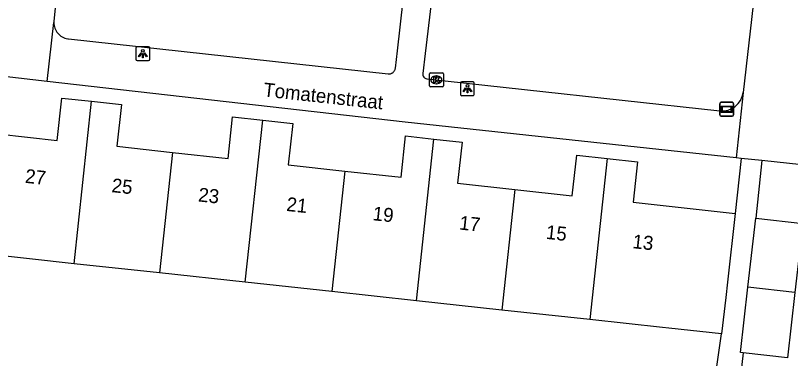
# Model space of a CAD drawing. Extents: x 162026 to 163499, y 387297 to 388169.
# Drawn here: x 162743.9 to 162799.5, y 387641.5 to 387666.1 of the extents above; entities that cross this region are included whole.
import ezdxf

# ---------------------------------------------------------------- set-up
doc = ezdxf.new("R2010")
doc.units = 0
for name, color, linetype in [('IMGEO_Kolk', 7, 'Continuous'), ('IMGEO_Lichtpunt', 7, 'Continuous'), ('IMGEO_Openbare_ruimte_label', 7, 'Continuous'), ('IMGEO_Pand', 7, 'Continuous'), ('IMGEO_Pand_nummerreeks', 7, 'Continuous'), ('IMGEO_Straatnaambord', 7, 'Continuous'), ('IMGEO_Voetpad_open', 7, 'Continuous')]:
    doc.layers.add(name, color=color, linetype=linetype)

msp = doc.modelspace()

# ---------------------------------------------------------------- linework, layer by layer
at = {"layer": 'IMGEO_Kolk'}
for p, q in [((162773.623, 387661.08), (162773.623, 387661.932)), ((162773.698, 387662.006), (162774.55, 387662.006)), ((162774.624, 387661.932), (162774.624, 387661.08)), ((162774.111, 387661.786), (162774.136, 387661.786)), ((162774.55, 387661.006), (162773.698, 387661.006)), ((162774.134, 387661.226), (162774.109, 387661.226))]:
    msp.add_line(p, q, dxfattribs=at)
for points in [[(162773.623, 387661.08), (162773.623, 387661.932)], [(162773.698, 387662.006), (162774.55, 387662.006)], [(162774.624, 387661.932), (162774.624, 387661.08)], [(162773.944, 387661.706), (162774.067, 387661.706), (162774.067, 387661.555), (162774.197, 387661.706), (162774.361, 387661.706), (162774.215, 387661.555), (162774.368, 387661.306), (162774.216, 387661.306), (162774.131, 387661.47), (162774.067, 387661.403), (162774.067, 387661.306), (162773.944, 387661.306), (162773.944, 387661.706)], [(162774.55, 387661.006), (162773.698, 387661.006)]]:
    msp.add_lwpolyline(points, dxfattribs=at)
for centre, start, end in [((162773.7, 387661.93), 91.552, 178.448), ((162773.7, 387661.93), 91.552, 178.448), ((162774.548, 387661.93), 1.552, 88.448), ((162774.548, 387661.93), 1.552, 88.448), ((162773.7, 387661.082), 181.552, 268.448), ((162773.7, 387661.082), 181.552, 268.448), ((162774.548, 387661.082), 271.552, 358.448), ((162774.548, 387661.082), 271.552, 358.448)]:
    msp.add_arc(centre, 0.0765, start, end, dxfattribs=at)
for centre, major_axis, ratio, start_param, end_param in [((162774.11, 387661.506), (-0.387, 0.002), 0.722429, 4.712389, 7.853982), ((162774.135, 387661.506), (-0.39, 0.002), 0.717154, 1.570796, 4.712389)]:
    msp.add_ellipse(centre, major_axis=major_axis, ratio=ratio, start_param=start_param, end_param=end_param, dxfattribs=at)
at = {"layer": 'IMGEO_Lichtpunt'}
for p, q in [((162752.55, 387663.784), (162752.55, 387662.977)), ((162752.55, 387663.784), (162752.55, 387662.977)), ((162753.452, 387663.879), (162752.644, 387663.879)), ((162753.452, 387663.879), (162752.644, 387663.879)), ((162753.546, 387662.977), (162753.546, 387663.784)), ((162753.546, 387662.977), (162753.546, 387663.784)), ((162752.644, 387662.883), (162753.452, 387662.883)), ((162752.644, 387662.883), (162753.452, 387662.883)), ((162775.85, 387661.267), (162775.85, 387660.46)), ((162775.85, 387661.267), (162775.85, 387660.46)), ((162776.752, 387661.362), (162775.944, 387661.362)), ((162776.752, 387661.362), (162775.944, 387661.362)), ((162776.846, 387660.46), (162776.846, 387661.267)), ((162776.846, 387660.46), (162776.846, 387661.267)), ((162775.944, 387660.366), (162776.752, 387660.366)), ((162775.944, 387660.366), (162776.752, 387660.366))]:
    msp.add_line(p, q, dxfattribs=at)
for points in [[(162752.924, 387663.448), (162752.963, 387663.42), (162752.775, 387663.158), (162752.737, 387663.185), (162752.924, 387663.448)], [(162753.026, 387663.4), (162753.073, 387663.4), (162753.073, 387663.078), (162753.026, 387663.078), (162753.026, 387663.4)], [(162753.136, 387663.42), (162753.174, 387663.447), (162753.361, 387663.185), (162753.322, 387663.157), (162753.136, 387663.42)], [(162776.224, 387660.931), (162776.263, 387660.903), (162776.075, 387660.641), (162776.037, 387660.668), (162776.224, 387660.931)], [(162776.326, 387660.883), (162776.373, 387660.883), (162776.373, 387660.561), (162776.326, 387660.561), (162776.326, 387660.883)], [(162776.436, 387660.903), (162776.474, 387660.93), (162776.661, 387660.668), (162776.622, 387660.64), (162776.436, 387660.903)]]:
    msp.add_lwpolyline(points, dxfattribs=at)
for centre in [(162753.049, 387663.582), (162776.349, 387661.065)]:
    msp.add_circle(centre, 0.0994, dxfattribs=at)
for centre, start, end in [((162752.644, 387663.784), 90, 180), ((162752.644, 387663.784), 90, 180), ((162753.452, 387663.784), 0, 90), ((162753.452, 387663.784), 0, 90), ((162752.644, 387662.977), 180, 270), ((162752.644, 387662.977), 180, 270), ((162753.452, 387662.977), 270, 0), ((162753.452, 387662.977), 270, 360), ((162775.944, 387661.267), 90, 180), ((162775.944, 387661.267), 90, 180), ((162776.752, 387661.267), 0, 90), ((162776.752, 387661.267), 0, 90), ((162775.944, 387660.46), 180, 270), ((162775.944, 387660.46), 180, 270), ((162776.752, 387660.46), 270, 0), ((162776.752, 387660.46), 270, 360)]:
    msp.add_arc(centre, 0.0946, start, end, dxfattribs=at)
at = {"layer": 'IMGEO_Pand'}
for points in [[(162742.622, 387657.623), (162746.903, 387657.159), (162747.232, 387660.198), (162749.368, 387659.966)], [(162748.11, 387648.307), (162749.368, 387659.966)], [(162749.368, 387659.966), (162751.506, 387659.734), (162751.18, 387656.731), (162755.175, 387656.298)], [(162755.175, 387656.298), (162759.172, 387655.864), (162759.495, 387658.839), (162761.655, 387658.605)], [(162760.4, 387646.974), (162761.655, 387658.605)], [(162761.655, 387658.605), (162763.813, 387658.371), (162763.49, 387655.394), (162767.542, 387654.954)], [(162767.542, 387654.954), (162771.593, 387654.515), (162771.914, 387657.473), (162773.942, 387657.253)], [(162772.69, 387645.641), (162773.942, 387657.253)], [(162773.942, 387657.253), (162775.97, 387657.033), (162775.65, 387654.08), (162779.765, 387653.633)], [(162755.175, 387656.298), (162754.242, 387647.642)], [(162779.765, 387653.633), (162783.879, 387653.187), (162784.195, 387656.097), (162786.375, 387655.86)], [(162786.375, 387655.86), (162785.127, 387644.292)], [(162786.375, 387655.86), (162788.554, 387655.624), (162788.238, 387652.712), (162795.577, 387651.915)], [(162767.542, 387654.954), (162766.609, 387646.301)], [(162779.765, 387653.633), (162778.831, 387644.975)], [(162795.577, 387651.915), (162795.017, 387646.97), (162794.894, 387645.887), (162794.596, 387643.265)], [(162796.488, 387646.628), (162797.049, 387651.572)], [(162797.049, 387651.572), (162800.427, 387651.189), (162799.865, 387646.233)], [(162748.11, 387648.307), (162741.687, 387649.004)], [(162754.242, 387647.642), (162748.11, 387648.307)], [(162760.4, 387646.974), (162754.242, 387647.642)], [(162766.609, 387646.301), (162760.4, 387646.974)], [(162772.69, 387645.641), (162766.609, 387646.301)], [(162796.142, 387641.913), (162795.956, 387641.934), (162796.488, 387646.628)], [(162799.865, 387646.233), (162799.334, 387641.551), (162796.142, 387641.913)], [(162799.865, 387646.233), (162796.488, 387646.628)], [(162778.831, 387644.975), (162772.69, 387645.641)], [(162785.127, 387644.292), (162778.831, 387644.975)], [(162794.596, 387643.265), (162790.808, 387643.676), (162790.358, 387643.725), (162785.127, 387644.292)]]:
    msp.add_lwpolyline(points, dxfattribs=at)
at = {"layer": 'IMGEO_Straatnaambord'}
for p, q in [((162794.463, 387658.988), (162794.463, 387659.788)), ((162794.463, 387659.788), (162794.463, 387658.988)), ((162794.563, 387659.888), (162795.353, 387659.888)), ((162795.353, 387659.888), (162794.563, 387659.888)), ((162795.453, 387659.788), (162795.453, 387658.988)), ((162795.453, 387658.988), (162795.453, 387659.788)), ((162795.353, 387658.888), (162794.563, 387658.888)), ((162794.563, 387658.888), (162795.353, 387658.888))]:
    msp.add_line(p, q, dxfattribs=at)
for points in [[(162794.564, 387659.62), (162795.352, 387659.62), (162795.352, 387659.156), (162794.564, 387659.156), (162794.564, 387659.62)], [(162794.629, 387659.555), (162794.629, 387659.221), (162795.287, 387659.221), (162795.287, 387659.555), (162794.629, 387659.555)]]:
    msp.add_lwpolyline(points, dxfattribs=at)
for centre, start, end in [((162794.563, 387659.788), 90, 180), ((162794.563, 387659.788), 90, 180), ((162795.353, 387659.788), 0, 90), ((162795.353, 387659.788), 360, 90), ((162794.563, 387658.988), 180, 270), ((162794.563, 387658.988), 180, 270), ((162795.353, 387658.988), 270, 0), ((162795.353, 387658.988), 270, 0)]:
    msp.add_arc(centre, 0.1, start, end, dxfattribs=at)
at = {"layer": 'IMGEO_Voetpad_open'}
for points in [[(162747.429, 387673.254), (162746.669, 387665.723), (162746.663, 387665.619)], [(162774.129, 387670.323), (162773.942, 387668.665), (162773.752, 387667.008), (162773.324, 387663.383), (162773.15, 387661.945)], [(162796.968, 387667.752), (162796.141, 387660.596)], [(162746.663, 387665.619), (162746.666, 387665.514), (162746.679, 387665.41), (162746.701, 387665.308), (162746.732, 387665.208), (162746.772, 387665.112), (162746.82, 387665.019), (162746.876, 387664.931), (162746.94, 387664.848), (162747.011, 387664.772), (162747.089, 387664.702), (162747.173, 387664.639), (162747.262, 387664.584), (162747.355, 387664.537), (162747.452, 387664.499), (162747.552, 387664.469), (162747.655, 387664.449), (162747.708, 387664.442), (162770.658, 387661.928), (162770.701, 387661.925), (162770.743, 387661.927), (162770.786, 387661.932), (162770.828, 387661.94), (162770.868, 387661.953), (162770.908, 387661.969), (162770.946, 387661.988), (162770.982, 387662.011), (162771.016, 387662.037), (162771.047, 387662.066), (162771.076, 387662.098), (162771.102, 387662.132), (162771.124, 387662.168), (162771.144, 387662.206), (162771.16, 387662.246), (162771.172, 387662.287), (162771.18, 387662.328), (162771.183, 387662.348), (162771.321, 387663.582), (162771.726, 387667.2)], [(162746.186, 387661.386), (162746.663, 387665.619)], [(162746.186, 387661.386), (162743.088, 387661.737)], [(162795.652, 387655.903), (162771.878, 387658.474), (162746.186, 387661.386)], [(162773.437, 387661.583), (162794.481, 387659.272)], [(162796.141, 387660.596), (162795.652, 387655.903)], [(162796.004, 387655.865), (162795.577, 387651.915)], [(162796.004, 387655.865), (162795.652, 387655.903)], [(162797.496, 387655.704), (162796.004, 387655.865)], [(162797.496, 387655.704), (162797.049, 387651.572)], [(162817.14, 387610.296), (162818.241, 387651.182), (162815.821, 387653.722), (162797.496, 387655.704)], [(162793.555, 387636.1), (162794.596, 387643.265)], [(162796.142, 387641.913), (162795.857, 387639.399)]]:
    msp.add_lwpolyline(points, dxfattribs=at)
for centre, radius, start, end in [((162773.467, 387661.901), 0.32, 172.1645, 264.6515), ((162794.644, 387660.77), 1.507, 263.7746, 353.3765)]:
    msp.add_arc(centre, radius, start, end, dxfattribs=at)

# ---------------------------------------------------------------- texts
at = {"layer": 'IMGEO_Openbare_ruimte_label'}
msp.add_text('Tomatenstraat', height=1, rotation=353.7421, dxfattribs=at).set_placement((162761.664, 387660.315))
at = {"layer": 'IMGEO_Pand_nummerreeks'}
for s, rotation, p in [('27', 353.8606, (162744.558, 387654.115)), ('25', 353.8606, (162750.775, 387653.447)), ('23', 353.8606, (162756.992, 387652.778)), ('21', 353.8606, (162763.322, 387652.097)), ('19', 353.8606, (162769.517, 387651.43)), ('17', 353.8606, (162775.734, 387650.762)), ('15', 353.8606, (162781.951, 387650.093)), ('13', 353.8579, (162788.168, 387649.424))]:
    msp.add_text(s, height=1, rotation=rotation, dxfattribs=at).set_placement(p)

doc.saveas('drawing.dxf')
